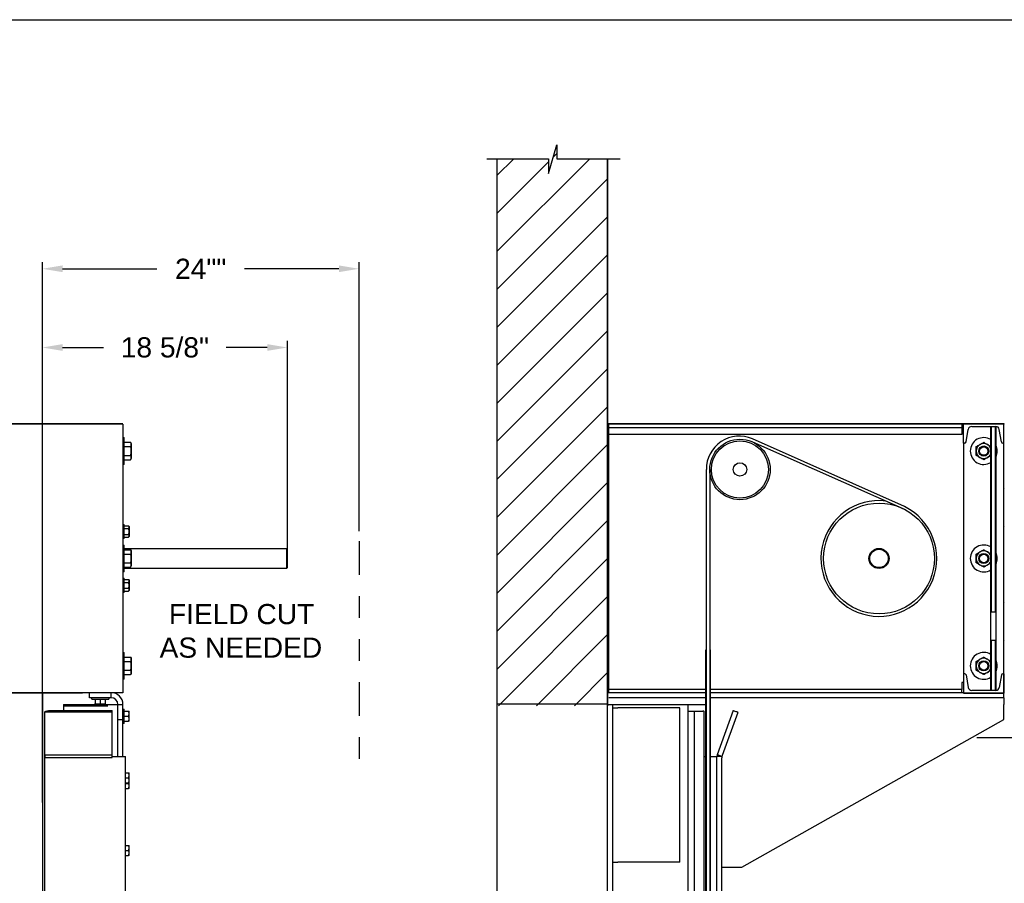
# Model space of a CAD drawing. Header units: inches. Extents: x 144.9 to 238.4, y 214.8 to 247.7.
# Tile 264 of 405: x 182.9 to 187.5, y 243.2 to 247.2. Entities that reach past the tile are written whole.
import ezdxf

# ---------------------------------------------------------------- set-up
doc = ezdxf.new("R2010")
doc.units = ezdxf.units.IN
doc.header["$LTSCALE"] = 0.25
doc.header["$MEASUREMENT"] = 0
doc.linetypes.add('PHANTOM2', pattern=[1.25, 0.625, -0.125, 0.125, -0.125, 0.125, -0.125])
for name, color, linetype in [('ANNOTATIONS', 1, 'Continuous'), ('HIDDEN', 6, 'PHANTOM2'), ('MOTOR LH', 7, 'Continuous')]:
    doc.layers.add(name, color=color, linetype=linetype)
doc.styles.add('ARIAL', font='arial.ttf', dxfattribs={"height": 0.09375})
doc.dimstyles.new('STANDARD$0', dxfattribs={"dimtxt": 0.09375, "dimasz": 0.09375, "dimexe": 0.03125, "dimexo": 0.046875, "dimgap": 0.09, "dimtad": 0, "dimtih": 1, "dimtoh": 1, "dimdec": 4, "dimzin": 0, "dimdsep": 46, "dimtxsty": 'ARIAL', "dimcen": 0.09, "dimadec": 0, "dimazin": 0, "dimtfac": 1, "dimtdec": 4, "dimtofl": 0, "dimtmove": 0, "dimatfit": 1, "dimfxl": 1, "dimtolj": 1, "dimtzin": 0, "dimarcsym": 0})

# ---------------------------------------------------------------- blocks, each defined once
blk = doc.blocks.new('*D37')
at = {"layer": 'ANNOTATIONS', "color": 0, "lineweight": -2, "transparency": 16777216}
for p, q in [((183.0344, 243.5377), (183.0344, 245.6874)), ((184.175, 244.6784), (184.175, 245.6874)), ((183.1282, 245.6561), (183.3196, 245.6561)), ((184.0813, 245.6561), (183.8898, 245.6561))]:
    blk.add_line(p, q, dxfattribs=at)
at = {"layer": 'ANNOTATIONS', "color": 0, "transparency": 16777216}
for points in [[(183.1282, 245.6717), (183.1282, 245.6405), (183.0344, 245.6561)], [(184.0813, 245.6717), (184.0813, 245.6405), (184.175, 245.6561)]]:
    blk.add_solid(points, dxfattribs=at)
at = {"layer": 'defpoints', "color": 0, "transparency": 16777216}
for p in [(183.0344, 245.6561), (184.175, 244.6315), (183.0344, 243.4908)]:
    blk.add_point(p, dxfattribs=at)
at = {"layer": 'ANNOTATIONS', "color": 0, "transparency": 16777216, "insert": (183.6047, 245.6561), "char_height": 0.09375, "attachment_point": 5, "style": 'ARIAL'}
blk.add_mtext('\\A1;18 5/8"', dxfattribs=at)
blk = doc.blocks.new('*D39')
at = {"layer": 'ANNOTATIONS', "color": 0, "lineweight": -2, "transparency": 16777216}
for p, q in [((183.0344, 243.5377), (183.0344, 246.0537)), ((184.508, 244.801), (184.508, 246.0537)), ((183.1282, 246.0225), (183.5668, 246.0225)), ((184.4142, 246.0225), (183.9755, 246.0225))]:
    blk.add_line(p, q, dxfattribs=at)
at = {"layer": 'ANNOTATIONS', "color": 0, "transparency": 16777216}
for points in [[(183.1282, 246.0381), (183.1282, 246.0069), (183.0344, 246.0225)], [(184.4142, 246.0381), (184.4142, 246.0069), (184.508, 246.0225)]]:
    blk.add_solid(points, dxfattribs=at)
at = {"layer": 'defpoints', "color": 0, "transparency": 16777216}
for p in [(183.0344, 246.0225), (184.508, 244.7542), (183.0344, 243.4908)]:
    blk.add_point(p, dxfattribs=at)
at = {"layer": 'ANNOTATIONS', "color": 0, "transparency": 16777216, "insert": (183.7712, 246.0225), "char_height": 0.09375, "attachment_point": 5, "style": 'ARIAL'}
blk.add_mtext('\\A1;24""', dxfattribs=at)
blk = doc.blocks.new('*D129')
at = {"layer": 'ANNOTATIONS', "color": 0, "lineweight": -2, "transparency": 16777216}
for p, q in [((187.3829, 243.8401), (187.9826, 243.8401)), ((187.9513, 243.7464), (187.9513, 242.0172)), ((187.9513, 240.0883), (187.9513, 241.5823)), ((187.1371, 239.9945), (187.9826, 239.9945))]:
    blk.add_line(p, q, dxfattribs=at)
at = {"layer": 'ANNOTATIONS', "color": 0, "transparency": 16777216}
for points in [[(187.9357, 243.7464), (187.967, 243.7464), (187.9513, 243.8401)], [(187.9357, 240.0883), (187.967, 240.0883), (187.9513, 239.9945)]]:
    blk.add_solid(points, dxfattribs=at)
at = {"layer": 'defpoints', "color": 0, "transparency": 16777216}
for p in [(187.336, 243.8401), (187.9513, 243.8401), (187.0902, 239.9945)]:
    blk.add_point(p, dxfattribs=at)
at = {"layer": 'ANNOTATIONS', "color": 0, "transparency": 16777216, "insert": (187.9513, 241.7997), "char_height": 0.09375, "attachment_point": 5, "style": 'ARIAL'}
blk.add_mtext('\\A1;OPENING\\P HEIGHT', dxfattribs=at)

msp = doc.modelspace()

# ---------------------------------------------------------------- hatches: boundary and pattern name
at = {"layer": 'MOTOR LH'}
h = msp.add_hatch(dxfattribs=at)
h.set_pattern_fill('ANSI31', color=256, style=0)
h.set_pattern_definition([(45, (-39.87653, 21.43), (-0.08838835, 0.08838835), [])])
edge = h.paths.add_edge_path()
edge.add_line((185.1495, 246.53489), (185.1495, 243.98848))
edge.add_line((185.1495, 243.98848), (185.66512, 243.98848))
edge.add_line((185.66512, 246.53489), (185.66512, 243.98848))
edge = h.paths.add_edge_path()
edge.add_line((185.10311, 246.53489), (185.39022, 246.53489))
edge.add_line((185.39022, 246.53489), (185.39022, 246.46619))
edge.add_line((185.39022, 246.46619), (185.42863, 246.59955))
edge.add_line((185.42863, 246.59955), (185.42863, 246.53489))
edge.add_line((185.42863, 246.53489), (185.72382, 246.53489))
at = {"layer": 'MOTOR LH', "linetype": 'Continuous'}
h = msp.add_hatch(dxfattribs=at)
h.set_pattern_fill('ANSI32', color=256, style=0)
h.set_pattern_definition([(45, (182.56135, 231.03454), (-0.265165, 0.265165), []), (45, (182.73813, 231.03454), (-0.265165, 0.265165), [])])
edge = h.paths.add_edge_path(flags=0)
edge.add_line((187.50887, 244.04919), (187.32137, 244.04919))
edge.add_line((187.32137, 244.04919), (187.32137, 244.04714))
edge.add_line((187.32137, 244.04714), (187.50887, 244.04714))
edge.add_arc((187.50887, 244.04919), 0.00206, 270, 360)
edge.add_line((187.51093, 244.04919), (187.51093, 245.29919))
edge.add_arc((187.50887, 245.29919), 0.00206, 0, 90)
edge.add_line((187.50887, 245.30125), (185.66718, 245.30125))
edge.add_arc((185.66718, 245.29919), 0.00206, 90, 180)
edge.add_line((185.66512, 245.29919), (185.66512, 245.19187))
edge.add_line((185.66512, 245.19187), (185.66718, 245.19187))
edge.add_line((185.66718, 245.19187), (185.66718, 245.29919))
edge.add_line((185.66718, 245.29919), (187.50887, 245.29919))
edge.add_line((187.50887, 245.29919), (187.50887, 244.04919))

# ---------------------------------------------------------------- linework, layer by layer
at = {"linetype": 'Continuous', "flags": 128}
for points in [[(186.27119, 243.95787), (186.2669, 243.95944), (186.26276, 243.96094), (186.25896, 243.96233), (186.25562, 243.96354), (186.25288, 243.96454), (186.25084, 243.96528), (186.24959, 243.96574), (186.24917, 243.96589)], [(186.19637, 243.75232), (186.19208, 243.75388), (186.18795, 243.75538), (186.18414, 243.75677), (186.1808, 243.75799), (186.17806, 243.75898), (186.17603, 243.75972), (186.17477, 243.76018), (186.17435, 243.76033)]]:
    msp.add_lwpolyline(points, dxfattribs=at)
at = {"linetype": 'Continuous'}
for centre, start_param, end_param in [((187.44918, 244.42292), 3.1415927, 4.712389), ((187.4695, 244.42292), 1.5707963, 3.1415927), ((187.44918, 244.29475), 4.712389, 6.2831853), ((187.4695, 244.29475), 0, 1.5707963)]:
    msp.add_ellipse(centre, major_axis=(0, -0.00221), ratio=0.7071068, start_param=start_param, end_param=end_param, dxfattribs=at)
at = {"layer": 'defpoints'}
msp.add_lwpolyline([(190.46619, 234.44685), (169.58887, 234.44685), (169.58887, 247.18196), (190.46619, 247.18196)], close=True, dxfattribs=at)
at = {"layer": 'HIDDEN'}
msp.add_line((184.50797, 244.75416), (184.50797, 243.72347), dxfattribs=at)
at = {"layer": 'MOTOR LH'}
for p, q in [((185.39022, 246.46619), (185.42863, 246.59955)), ((185.42863, 246.59955), (185.42863, 246.53489)), ((185.10311, 246.53489), (185.39022, 246.53489)), ((185.1495, 246.53489), (185.1495, 239.9945)), ((185.1495, 246.53489), (185.1495, 243.98848)), ((185.39022, 246.53489), (185.39022, 246.46619)), ((185.42863, 246.53489), (185.72382, 246.53489)), ((185.66512, 239.9945), (185.66512, 246.53489)), ((185.66512, 246.53489), (185.66512, 243.98848)), ((183.4094, 245.30125), (177.61109, 245.30125)), ((183.4094, 245.29919), (177.61109, 245.29919)), ((183.4094, 245.29919), (183.4094, 244.04919)), ((183.4094, 245.23669), (183.41565, 245.23669)), ((183.41565, 245.11169), (183.41565, 245.23669)), ((183.41565, 245.21479), (183.44526, 245.21479)), ((183.41565, 245.19449), (183.44526, 245.19449)), ((183.44526, 245.21479), (183.4484, 245.20935)), ((183.4484, 245.20935), (183.4484, 245.13904)), ((183.41565, 245.15389), (183.44526, 245.15389)), ((183.4484, 245.13904), (183.44526, 245.1336)), ((183.41565, 245.11169), (183.4094, 245.11169)), ((183.41565, 245.1336), (183.44526, 245.1336)), ((183.4094, 244.83287), (183.41534, 244.83287)), ((183.41534, 244.76649), (183.41534, 244.83287)), ((183.41534, 244.82674), (183.436, 244.82674)), ((183.436, 244.82674), (183.43809, 244.82312)), ((183.43809, 244.82312), (183.43809, 244.77624)), ((183.41534, 244.81321), (183.436, 244.81321)), ((183.41534, 244.78615), (183.436, 244.78615)), ((183.41534, 244.77262), (183.436, 244.77262)), ((183.43809, 244.77624), (183.436, 244.77262)), ((183.41534, 244.76649), (183.4094, 244.76649)), ((183.4094, 244.73669), (183.41565, 244.73669)), ((183.41565, 244.61169), (183.41565, 244.73669)), ((183.41565, 244.721), (184.17112, 244.721)), ((183.41565, 244.71479), (183.44526, 244.71479)), ((183.41565, 244.69449), (183.44526, 244.69449)), ((183.44526, 244.71479), (183.4484, 244.70935)), ((183.4484, 244.70935), (183.4484, 244.63904)), ((184.17112, 244.721), (184.17503, 244.7171)), ((184.17112, 244.721), (184.17112, 244.62738)), ((184.17503, 244.63129), (184.17503, 244.7171)), ((183.41565, 244.65389), (183.44526, 244.65389)), ((183.41565, 244.6336), (183.44526, 244.6336)), ((183.4484, 244.63904), (183.44526, 244.6336)), ((183.41565, 244.61169), (183.4094, 244.61169)), ((184.17112, 244.62738), (183.41565, 244.62738)), ((184.17503, 244.63129), (184.17112, 244.62738)), ((183.4094, 244.58189), (183.41534, 244.58189)), ((183.41534, 244.51552), (183.41534, 244.58189)), ((183.41534, 244.57577), (183.436, 244.57577)), ((183.41534, 244.56223), (183.436, 244.56223)), ((183.436, 244.57577), (183.43809, 244.57214)), ((183.43809, 244.57214), (183.43809, 244.52527)), ((183.41534, 244.51552), (183.4094, 244.51552)), ((183.41534, 244.53517), (183.436, 244.53517)), ((183.41534, 244.52164), (183.436, 244.52164)), ((183.43809, 244.52527), (183.436, 244.52164)), ((183.4094, 244.23669), (183.41565, 244.23669)), ((183.41565, 244.11169), (183.41565, 244.23669)), ((183.41565, 244.21479), (183.44526, 244.21479)), ((183.41565, 244.19449), (183.44526, 244.19449)), ((183.44526, 244.21479), (183.4484, 244.20935)), ((183.4484, 244.20935), (183.4484, 244.13904)), ((183.41565, 244.15389), (183.44526, 244.15389)), ((183.41565, 244.1336), (183.44526, 244.1336)), ((183.4484, 244.13904), (183.44526, 244.1336)), ((183.41565, 244.11169), (183.4094, 244.11169)), ((183.4094, 244.04919), (177.61109, 244.04919)), ((183.2219, 244.04714), (177.79859, 244.04714)), ((183.0344, 244.04714), (183.0344, 240.6158)), ((183.2219, 244.04714), (183.2219, 244.04919)), ((183.25315, 244.02575), (183.25315, 244.04919)), ((183.35472, 244.02575), (183.35472, 244.04919)), ((183.13356, 243.9945), (183.4094, 243.9945)), ((183.13356, 243.9945), (183.13356, 243.96612)), ((183.35472, 244.02575), (183.25315, 244.02575)), ((183.26487, 244.0195), (183.26487, 244.02575)), ((183.26487, 244.0195), (183.343, 244.0195)), ((183.2805, 244.0195), (183.2805, 243.99885)), ((183.2805, 243.99675), (183.32737, 243.99675)), ((183.30394, 244.0195), (183.30394, 243.99885)), ((183.32737, 244.0195), (183.32737, 243.99885)), ((183.33128, 243.98669), (183.33128, 243.9945)), ((183.343, 244.02575), (183.343, 244.0195)), ((183.38597, 243.75255), (183.38597, 243.9945)), ((183.4094, 243.75255), (183.4094, 243.9945)), ((183.35862, 243.95811), (183.04612, 243.95811)), ((183.04612, 239.9945), (183.04612, 243.95811)), ((183.06956, 243.96612), (183.35862, 243.96612)), ((183.33909, 243.98669), (183.13356, 243.98669)), ((183.35862, 243.74704), (183.35862, 243.96612)), ((183.4094, 243.973), (183.41534, 243.973)), ((183.41534, 243.90663), (183.41534, 243.973)), ((183.41534, 243.96325), (183.436, 243.96325)), ((183.43809, 243.91638), (183.43809, 243.96325)), ((183.38597, 243.92419), (183.4094, 243.92419)), ((183.41534, 243.90663), (183.4094, 243.90663)), ((183.41534, 243.93982), (183.436, 243.93982)), ((183.41534, 243.91638), (183.436, 243.91638)), ((183.35862, 243.75773), (183.04612, 243.75773)), ((183.04612, 243.75773), (183.04613, 243.75247)), ((183.04613, 243.75247), (183.04612, 243.74704)), ((183.04612, 243.74704), (183.35862, 243.74704)), ((183.35862, 243.75255), (183.42112, 243.75255)), ((183.42112, 239.9945), (183.42112, 243.75255)), ((183.42112, 243.67613), (183.436, 243.67613)), ((183.43809, 243.60388), (183.43809, 243.67613)), ((183.42112, 243.65269), (183.436, 243.65269)), ((183.42112, 243.62925), (183.436, 243.62925)), ((183.42112, 243.62732), (183.436, 243.62732)), ((183.436, 243.62732), (183.43651, 243.62925)), ((183.42112, 243.60388), (183.436, 243.60388)), ((183.42112, 243.33825), (183.436, 243.33825)), ((183.42112, 243.31482), (183.436, 243.31482)), ((183.43809, 243.29138), (183.43809, 243.33825)), ((183.42112, 243.29138), (183.436, 243.29138))]:
    msp.add_line(p, q, dxfattribs=at)
at = {"layer": 'MOTOR LH', "linetype": 'Continuous'}
for p, q in [((187.50887, 245.30125), (185.66718, 245.30125)), ((187.50887, 245.29919), (185.66718, 245.29919)), ((185.66718, 245.29919), (185.66718, 245.19187)), ((185.66903, 245.29919), (185.66903, 245.28357)), ((185.66903, 245.28357), (187.31356, 245.28357)), ((185.66903, 245.28357), (185.66903, 245.25232)), ((187.31356, 245.29919), (187.31356, 245.28357)), ((187.31356, 245.28357), (187.31356, 245.25232)), ((187.32137, 245.21107), (187.32137, 245.29919)), ((187.50887, 245.29919), (187.32137, 245.29919)), ((187.33285, 245.21629), (187.34255, 245.27447)), ((187.35919, 245.28857), (187.47106, 245.28857)), ((187.44762, 244.42292), (187.44762, 245.28857)), ((187.44918, 245.28857), (187.44918, 244.42513)), ((187.4695, 244.42513), (187.4695, 245.28857)), ((187.47106, 245.28857), (187.47106, 244.42292)), ((187.4974, 245.21629), (187.4877, 245.27447)), ((187.50887, 244.04919), (187.50887, 245.29919)), ((187.50887, 245.21107), (187.50887, 245.29919)), ((185.66903, 245.25232), (187.31356, 245.25232)), ((185.66903, 245.25232), (185.66903, 244.09607)), ((187.04705, 244.91534), (186.33941, 245.23072)), ((187.32137, 245.25232), (187.31356, 245.25232)), ((187.05065, 244.9009), (186.34016, 245.21577)), ((187.32668, 245.21107), (187.32137, 245.21107)), ((187.32137, 245.21107), (187.32137, 244.13732)), ((187.50357, 245.21107), (187.50887, 245.21107)), ((186.1245, 240.14705), (186.12449, 245.08832)), ((186.14012, 245.08832), (186.14012, 240.14705)), ((187.44762, 244.29475), (187.44762, 244.42292)), ((187.44918, 244.42513), (187.4695, 244.42513)), ((187.47106, 244.42292), (187.47106, 244.29475)), ((187.44762, 244.05982), (187.44762, 244.29475)), ((187.4695, 244.29254), (187.44918, 244.29254)), ((187.44918, 244.29254), (187.44918, 244.05982)), ((187.4695, 244.05982), (187.4695, 244.29254)), ((187.47106, 244.29475), (187.47106, 244.05982)), ((186.1245, 244.24861), (186.12137, 244.24861)), ((186.12137, 240.6158), (186.12137, 244.24861)), ((186.14325, 244.24861), (186.14012, 244.24861)), ((186.14325, 240.6158), (186.14325, 244.24861)), ((187.32668, 244.13732), (187.32137, 244.13732)), ((187.32137, 244.13732), (187.32137, 244.04919)), ((187.33285, 244.13209), (187.34255, 244.07392)), ((187.4974, 244.13209), (187.4877, 244.07392)), ((187.50357, 244.13732), (187.50887, 244.13732)), ((187.50887, 244.13732), (187.50887, 244.04919)), ((185.66903, 244.09607), (185.66903, 244.06482)), ((187.31356, 244.09607), (187.31356, 244.06482)), ((187.32137, 244.09607), (187.31356, 244.09607)), ((186.1245, 244.06482), (185.66903, 244.06482)), ((185.66903, 244.06482), (185.66903, 244.04919)), ((186.1245, 244.04919), (185.66903, 244.04919)), ((186.1245, 244.04919), (185.66903, 244.04919)), ((187.31356, 244.06482), (186.14012, 244.06482)), ((186.20946, 244.04919), (186.14012, 244.04919)), ((187.31356, 244.04919), (186.14012, 244.04919)), ((187.32137, 244.04919), (186.2267, 244.04919)), ((187.31356, 244.04919), (187.31356, 244.06482)), ((187.32137, 244.04919), (187.32137, 244.04714)), ((187.32137, 244.04919), (187.50887, 244.04919)), ((187.32137, 244.04714), (187.50887, 244.04714)), ((187.47106, 244.05982), (187.35919, 244.05982)), ((187.50887, 244.02575), (187.50887, 244.04714)), ((185.1495, 243.99712), (185.66512, 243.99712)), ((185.66512, 243.9945), (185.68856, 243.9945)), ((186.1245, 244.02575), (185.67037, 244.02575)), ((185.68856, 239.9945), (185.68856, 243.9945)), ((185.68856, 243.9945), (185.71981, 243.9945)), ((185.71981, 243.9945), (186.01669, 243.9945)), ((186.01669, 243.9945), (186.04012, 243.9945)), ((186.04012, 243.9945), (186.12137, 243.9945)), ((186.04012, 240.31097), (186.04012, 243.9945)), ((187.50887, 244.02575), (186.14012, 244.02575)), ((187.50887, 244.02575), (187.50887, 243.9945)), ((187.50887, 243.92419), (187.50887, 243.9945)), ((185.68856, 243.26013), (185.68856, 243.97888)), ((185.68856, 243.97888), (185.712, 243.97888)), ((185.74325, 243.97888), (185.712, 243.97888)), ((186.00106, 243.97888), (185.74325, 243.97888)), ((186.00106, 243.26013), (186.00106, 243.97888)), ((186.04012, 243.96294), (186.05184, 243.96294)), ((186.05184, 243.96294), (186.06747, 243.96294)), ((186.06747, 243.96294), (186.06747, 240.36994)), ((186.06747, 243.96294), (186.07113, 243.96294)), ((186.07113, 243.96294), (186.10356, 243.96294)), ((186.10356, 243.96294), (186.10783, 243.96294)), ((186.11257, 243.96294), (186.10783, 243.96294)), ((186.11257, 243.96294), (186.11413, 243.96294)), ((186.11413, 240.4703), (186.11413, 243.96294)), ((186.24917, 243.96589), (186.17435, 243.76033)), ((186.27119, 243.95787), (186.19826, 243.75749)), ((186.29012, 243.23669), (187.50887, 243.92419)), ((186.11413, 243.75232), (186.12137, 243.75232)), ((186.14325, 243.75232), (186.17294, 243.75232)), ((186.17435, 243.76033), (186.17294, 243.75232)), ((186.17294, 240.36584), (186.17294, 243.75232)), ((186.19637, 243.75232), (186.17294, 243.75232)), ((186.19637, 243.75232), (186.19685, 243.75223)), ((186.19685, 243.75223), (186.19637, 243.74681)), ((186.19637, 240.38888), (186.19637, 243.74681)), ((186.19826, 243.75749), (186.19685, 243.75223)), ((185.68856, 243.26013), (185.712, 243.26013)), ((185.74325, 243.26013), (185.712, 243.26013)), ((186.00106, 243.26013), (185.74325, 243.26013)), ((186.19637, 243.23669), (186.29012, 243.23669))]:
    msp.add_line(p, q, dxfattribs=at)
at = {"layer": 'MOTOR LH', "flags": 128}
msp.add_lwpolyline([(183.04612, 243.95811), (183.04657, 243.95967), (183.04791, 243.96117), (183.05007, 243.96256), (183.05299, 243.96378), (183.05654, 243.96477), (183.06059, 243.96551), (183.06499, 243.96597), (183.06956, 243.96612)], dxfattribs=at)
at = {"layer": 'MOTOR LH', "linetype": 'Continuous'}
for centre, radius in [((186.28074, 245.08832), 0.14062), ((186.28074, 245.08832), 0.13281), ((187.41512, 245.17419), 0.02344), ((187.41512, 245.17419), 0.02051), ((187.41512, 245.17419), 0.01972), ((186.28074, 245.08832), 0.03125), ((186.92782, 244.67419), 0.25781), ((186.92782, 244.67419), 0.04681), ((186.92782, 244.67419), 0.04291), ((187.41512, 244.67419), 0.02344), ((187.41512, 244.67419), 0.02051), ((187.41512, 244.67419), 0.01972), ((187.41512, 244.17419), 0.02344), ((187.41512, 244.17419), 0.02051), ((187.41512, 244.17419), 0.01972)]:
    msp.add_circle(centre, radius, dxfattribs=at)
for centre, radius, start, end in [((185.66718, 245.29919), 0.00206, 90, 180), ((187.35919, 245.27169), 0.01688, 90, 170.537), ((187.47106, 245.27169), 0.01688, 9.463, 90), ((187.50887, 245.29919), 0.00206, 0, 90), ((186.27814, 245.08981), 0.15365, 66.49786, 180.57999), ((187.41512, 245.17419), 0.0625, 58.67194, 180), ((187.32668, 245.21732), 0.00625, 270, 350.537), ((187.41512, 245.17419), 0.03516, 120, 180), ((187.41512, 245.17419), 0.03516, 60, 120), ((187.41512, 245.17419), 0.03516, 22.43194, 60), ((187.41512, 245.17419), 0.0625, 333.50041, 26.49959), ((187.50357, 245.21732), 0.00625, 189.463, 270), ((187.41512, 245.17419), 0.0625, 180, 301.32806), ((187.41512, 245.17419), 0.03516, 180, 240), ((187.41512, 245.17419), 0.03516, 240, 300), ((187.41512, 245.17419), 0.03516, 300, 337.56806), ((186.92725, 244.67405), 0.26939, 83.26076, 63.59472), ((187.41512, 244.67419), 0.0625, 58.67194, 180), ((187.41512, 244.67419), 0.03516, 120, 180), ((187.41512, 244.67419), 0.03516, 60, 120), ((187.41512, 244.67419), 0.03516, 22.43194, 60), ((187.41512, 244.67419), 0.0625, 333.50041, 26.49959), ((187.41512, 244.67419), 0.0625, 180, 301.32806), ((187.41512, 244.67419), 0.03516, 180, 240), ((187.41512, 244.67419), 0.03516, 240, 300), ((187.41512, 244.67419), 0.03516, 300, 337.56806), ((187.41512, 244.17419), 0.0625, 58.67194, 180), ((187.41512, 244.17419), 0.03516, 120, 180), ((187.41512, 244.17419), 0.03516, 60, 120), ((187.41512, 244.17419), 0.03516, 22.43194, 60), ((187.41512, 244.17419), 0.0625, 333.50041, 26.49959), ((187.32668, 244.13107), 0.00625, 9.463, 90), ((187.41512, 244.17419), 0.0625, 180, 301.32806), ((187.41512, 244.17419), 0.03516, 180, 240), ((187.41512, 244.17419), 0.03516, 240, 300), ((187.41512, 244.17419), 0.03516, 300, 337.56806), ((187.50357, 244.13107), 0.00625, 90, 170.537), ((187.35919, 244.07669), 0.01688, 189.463, 270), ((187.47106, 244.07669), 0.01688, 270, 350.537), ((187.50887, 244.04919), 0.00206, 270, 0)]:
    msp.add_arc(centre, radius, start, end, dxfattribs=at)
at = {"layer": 'MOTOR LH'}
for radius in [0.05469, 0.03125]:
    msp.add_arc((183.35472, 243.9945), radius, 0, 90, dxfattribs=at)
at = {"layer": 'MOTOR LH', "extrusion": (0, 0, -1)}
msp.add_ellipse((183.06956, 243.75255), major_axis=(-0.02344, 0), ratio=0.176327, start_param=6.2629276, end_param=6.2832609, dxfattribs=at)
at = {"layer": 'MOTOR LH'}
for points, knots in [([(183.4484, 245.20464), (183.4484, 245.20488), (183.44837, 245.2067), (183.44769, 245.21013), (183.44608, 245.21323), (183.44526, 245.21479)], [0, 0, 0, 0, 0.0701027, 0.5307909, 1, 1, 1, 1]), ([(183.44526, 245.19449), (183.44614, 245.19614), (183.44791, 245.19946), (183.44824, 245.2029), (183.4484, 245.20464)], [0, 0, 0, 0, 0.495458, 1, 1, 1, 1]), ([(183.4484, 245.17419), (183.44837, 245.17577), (183.44827, 245.17998), (183.4473, 245.1868), (183.44594, 245.19192), (183.44526, 245.19449)], [0, 0, 0, 0, 0.2297304, 0.61267, 1, 1, 1, 1]), ([(183.44526, 245.15389), (183.44564, 245.15527), (183.44674, 245.15926), (183.44808, 245.16602), (183.44829, 245.17145), (183.4484, 245.17419)], [0, 0, 0, 0, 0.2083045, 0.6015254, 1, 1, 1, 1]), ([(183.4484, 245.14375), (183.4484, 245.14399), (183.44837, 245.14581), (183.44769, 245.14924), (183.44608, 245.15233), (183.44526, 245.15389)], [0, 0, 0, 0, 0.0701027, 0.5307909, 1, 1, 1, 1]), ([(183.44526, 245.1336), (183.44614, 245.13524), (183.44791, 245.13857), (183.44824, 245.14201), (183.4484, 245.14375)], [0, 0, 0, 0, 0.495458, 1, 1, 1, 1]), ([(183.43809, 244.81998), (183.43809, 244.82014), (183.43807, 244.82135), (183.43761, 244.82364), (183.43654, 244.8257), (183.436, 244.82674)], [0, 0, 0, 0, 0.0700919, 0.5307854, 1, 1, 1, 1]), ([(183.436, 244.81321), (183.43658, 244.81431), (183.43776, 244.81653), (183.43798, 244.81882), (183.43809, 244.81998)], [0, 0, 0, 0, 0.49545796, 1, 1, 1, 1]), ([(183.43809, 244.79968), (183.43807, 244.80081), (183.43796, 244.80539), (183.43684, 244.80985), (183.436, 244.81321)], [0, 0, 0, 0, 0.2463063, 1, 1, 1, 1]), ([(183.436, 244.78615), (183.43628, 244.78716), (183.43751, 244.79157), (183.43784, 244.79615), (183.43809, 244.79968)], [0, 0, 0, 0, 0.2293621, 1, 1, 1, 1]), ([(183.43809, 244.77938), (183.43809, 244.77954), (183.43807, 244.78076), (183.43761, 244.78305), (183.43654, 244.78511), (183.436, 244.78615)], [0, 0, 0, 0, 0.0700919, 0.5307854, 1, 1, 1, 1]), ([(183.436, 244.77262), (183.43658, 244.77372), (183.43776, 244.77593), (183.43798, 244.77823), (183.43809, 244.77938)], [0, 0, 0, 0, 0.495458, 1, 1, 1, 1]), ([(183.4484, 244.70464), (183.4484, 244.70488), (183.44837, 244.7067), (183.44769, 244.71013), (183.44608, 244.71323), (183.44526, 244.71479)], [0, 0, 0, 0, 0.0701027, 0.5307909, 1, 1, 1, 1]), ([(183.44526, 244.69449), (183.44614, 244.69614), (183.44791, 244.69946), (183.44824, 244.7029), (183.4484, 244.70464)], [0, 0, 0, 0, 0.495458, 1, 1, 1, 1]), ([(183.4484, 244.67419), (183.44837, 244.67577), (183.44827, 244.67998), (183.4473, 244.6868), (183.44594, 244.69192), (183.44526, 244.69449)], [0, 0, 0, 0, 0.2297304, 0.61267, 1, 1, 1, 1]), ([(183.44526, 244.65389), (183.44564, 244.65527), (183.44674, 244.65926), (183.44808, 244.66602), (183.44829, 244.67145), (183.4484, 244.67419)], [0, 0, 0, 0, 0.2083045, 0.6015254, 1, 1, 1, 1]), ([(183.4484, 244.64375), (183.4484, 244.64399), (183.44837, 244.64581), (183.44769, 244.64924), (183.44608, 244.65233), (183.44526, 244.65389)], [0, 0, 0, 0, 0.0701027, 0.5307909, 1, 1, 1, 1]), ([(183.44526, 244.6336), (183.44614, 244.63524), (183.44791, 244.63857), (183.44824, 244.64201), (183.4484, 244.64375)], [0, 0, 0, 0, 0.495458, 1, 1, 1, 1]), ([(183.43809, 244.569), (183.43809, 244.56916), (183.43807, 244.57038), (183.43761, 244.57267), (183.43654, 244.57473), (183.436, 244.57577)], [0, 0, 0, 0, 0.0700919, 0.5307854, 1, 1, 1, 1]), ([(183.436, 244.56223), (183.43658, 244.56333), (183.43776, 244.56555), (183.43798, 244.56784), (183.43809, 244.569)], [0, 0, 0, 0, 0.495458, 1, 1, 1, 1]), ([(183.43809, 244.5487), (183.43807, 244.54983), (183.43796, 244.55441), (183.43684, 244.55887), (183.436, 244.56223)], [0, 0, 0, 0, 0.2463063, 1, 1, 1, 1]), ([(183.436, 244.53517), (183.43628, 244.53618), (183.43751, 244.54059), (183.43784, 244.54517), (183.43809, 244.5487)], [0, 0, 0, 0, 0.2293621, 1, 1, 1, 1]), ([(183.43809, 244.52841), (183.43809, 244.52857), (183.43807, 244.52978), (183.43761, 244.53207), (183.43654, 244.53413), (183.436, 244.53517)], [0, 0, 0, 0, 0.0700919, 0.5307854, 1, 1, 1, 1]), ([(183.436, 244.52164), (183.43658, 244.52274), (183.43776, 244.52496), (183.43798, 244.52725), (183.43809, 244.52841)], [0, 0, 0, 0, 0.495458, 1, 1, 1, 1]), ([(183.4484, 244.20464), (183.4484, 244.20488), (183.44837, 244.2067), (183.44769, 244.21013), (183.44608, 244.21323), (183.44526, 244.21479)], [0, 0, 0, 0, 0.0701027, 0.5307909, 1, 1, 1, 1]), ([(183.44526, 244.19449), (183.44614, 244.19614), (183.44791, 244.19946), (183.44824, 244.2029), (183.4484, 244.20464)], [0, 0, 0, 0, 0.495458, 1, 1, 1, 1]), ([(183.4484, 244.17419), (183.44837, 244.17577), (183.44827, 244.17998), (183.4473, 244.1868), (183.44594, 244.19192), (183.44526, 244.19449)], [0, 0, 0, 0, 0.2297304, 0.61267, 1, 1, 1, 1]), ([(183.44526, 244.15389), (183.44564, 244.15527), (183.44674, 244.15926), (183.44808, 244.16602), (183.44829, 244.17145), (183.4484, 244.17419)], [0, 0, 0, 0, 0.2083045, 0.6015254, 1, 1, 1, 1]), ([(183.4484, 244.14375), (183.4484, 244.14399), (183.44837, 244.14581), (183.44769, 244.14924), (183.44608, 244.15233), (183.44526, 244.15389)], [0, 0, 0, 0, 0.0701027, 0.5307909, 1, 1, 1, 1]), ([(183.44526, 244.1336), (183.44614, 244.13524), (183.44791, 244.13857), (183.44824, 244.14201), (183.4484, 244.14375)], [0, 0, 0, 0, 0.495458, 1, 1, 1, 1]), ([(183.2805, 243.99885), (183.2824, 243.99826), (183.28624, 243.99708), (183.29021, 243.99686), (183.29222, 243.99675)], [0, 0, 0, 0, 0.495458, 1, 1, 1, 1]), ([(183.2805, 243.99675), (183.2805, 243.99678), (183.2805, 243.99689), (183.2805, 243.998), (183.2805, 243.99885)], [0, 0, 0, 0, 0.24630627, 1, 1, 1, 1]), ([(183.29222, 243.99675), (183.29249, 243.99676), (183.2946, 243.99678), (183.29856, 243.99723), (183.30213, 243.99831), (183.30394, 243.99885)], [0, 0, 0, 0, 0.0700919, 0.5307854, 1, 1, 1, 1]), ([(183.30394, 243.99885), (183.30584, 243.99826), (183.30968, 243.99708), (183.31365, 243.99686), (183.31565, 243.99675)], [0, 0, 0, 0, 0.49545796, 1, 1, 1, 1]), ([(183.31565, 243.99675), (183.31593, 243.99676), (183.31804, 243.99678), (183.322, 243.99723), (183.32557, 243.99831), (183.32737, 243.99885)], [0, 0, 0, 0, 0.0700919, 0.5307854, 1, 1, 1, 1]), ([(183.32737, 243.99885), (183.32737, 243.998), (183.32737, 243.99689), (183.32737, 243.99678), (183.32737, 243.99675)], [0, 0, 0, 0, 0.75369373, 1, 1, 1, 1]), ([(183.43809, 243.95154), (183.43809, 243.95181), (183.43807, 243.95392), (183.43761, 243.95788), (183.43654, 243.96145), (183.436, 243.96325)], [0, 0, 0, 0, 0.0700919, 0.5307854, 1, 1, 1, 1]), ([(183.436, 243.96325), (183.43684, 243.96325), (183.43796, 243.96325), (183.43807, 243.96325), (183.43809, 243.96325)], [0, 0, 0, 0, 0.7536937, 1, 1, 1, 1]), ([(183.436, 243.93982), (183.43658, 243.94172), (183.43776, 243.94556), (183.43798, 243.94953), (183.43809, 243.95154)], [0, 0, 0, 0, 0.495458, 1, 1, 1, 1]), ([(183.43809, 243.9281), (183.43809, 243.92838), (183.43807, 243.93048), (183.43761, 243.93445), (183.43654, 243.93802), (183.436, 243.93982)], [0, 0, 0, 0, 0.0700919, 0.5307854, 1, 1, 1, 1]), ([(183.436, 243.91638), (183.43658, 243.91828), (183.43776, 243.92212), (183.43798, 243.92609), (183.43809, 243.9281)], [0, 0, 0, 0, 0.495458, 1, 1, 1, 1]), ([(183.43809, 243.91638), (183.43807, 243.91638), (183.43796, 243.91638), (183.43684, 243.91638), (183.436, 243.91638)], [0, 0, 0, 0, 0.2463063, 1, 1, 1, 1]), ([(183.43809, 243.66441), (183.43809, 243.66469), (183.43807, 243.66679), (183.43761, 243.67076), (183.43654, 243.67433), (183.436, 243.67613)], [0, 0, 0, 0, 0.0700919, 0.5307854, 1, 1, 1, 1]), ([(183.436, 243.67613), (183.43684, 243.67613), (183.43796, 243.67613), (183.43807, 243.67613), (183.43809, 243.67613)], [0, 0, 0, 0, 0.7536937, 1, 1, 1, 1]), ([(183.436, 243.65269), (183.43658, 243.65459), (183.43776, 243.65844), (183.43798, 243.66241), (183.43809, 243.66441)], [0, 0, 0, 0, 0.49545796, 1, 1, 1, 1]), ([(183.43809, 243.64097), (183.43809, 243.64125), (183.43807, 243.64335), (183.43761, 243.64732), (183.43654, 243.65089), (183.436, 243.65269)], [0, 0, 0, 0, 0.07009191, 0.5307854, 1, 1, 1, 1]), ([(183.436, 243.62925), (183.43658, 243.63116), (183.43776, 243.635), (183.43798, 243.63897), (183.43809, 243.64097)], [0, 0, 0, 0, 0.495458, 1, 1, 1, 1]), ([(183.43809, 243.62925), (183.43807, 243.62925), (183.43796, 243.62925), (183.43684, 243.62925), (183.436, 243.62925)], [0, 0, 0, 0, 0.2463063, 1, 1, 1, 1]), ([(183.43809, 243.6156), (183.43809, 243.61588), (183.43807, 243.61798), (183.43761, 243.62195), (183.43654, 243.62552), (183.436, 243.62732)], [0, 0, 0, 0, 0.07009191, 0.5307854, 1, 1, 1, 1]), ([(183.436, 243.60388), (183.43658, 243.60578), (183.43776, 243.60962), (183.43798, 243.61359), (183.43809, 243.6156)], [0, 0, 0, 0, 0.495458, 1, 1, 1, 1]), ([(183.43809, 243.60388), (183.43807, 243.60388), (183.43796, 243.60388), (183.43684, 243.60388), (183.436, 243.60388)], [0, 0, 0, 0, 0.24630627, 1, 1, 1, 1]), ([(183.43809, 243.32654), (183.43809, 243.32681), (183.43807, 243.32892), (183.43761, 243.33288), (183.43654, 243.33645), (183.436, 243.33825)], [0, 0, 0, 0, 0.0700919, 0.5307854, 1, 1, 1, 1]), ([(183.436, 243.33825), (183.43684, 243.33825), (183.43796, 243.33825), (183.43807, 243.33825), (183.43809, 243.33825)], [0, 0, 0, 0, 0.75369373, 1, 1, 1, 1]), ([(183.436, 243.31482), (183.43658, 243.31672), (183.43776, 243.32056), (183.43798, 243.32453), (183.43809, 243.32654)], [0, 0, 0, 0, 0.495458, 1, 1, 1, 1]), ([(183.43809, 243.3031), (183.43809, 243.30338), (183.43807, 243.30548), (183.43761, 243.30945), (183.43654, 243.31302), (183.436, 243.31482)], [0, 0, 0, 0, 0.0700919, 0.5307854, 1, 1, 1, 1]), ([(183.436, 243.29138), (183.43658, 243.29328), (183.43776, 243.29712), (183.43798, 243.30109), (183.43809, 243.3031)], [0, 0, 0, 0, 0.495458, 1, 1, 1, 1]), ([(183.43809, 243.29138), (183.43807, 243.29138), (183.43796, 243.29138), (183.43684, 243.29138), (183.436, 243.29138)], [0, 0, 0, 0, 0.24630627, 1, 1, 1, 1])]:
    msp.add_open_spline(points, degree=3, knots=knots, dxfattribs=at)
at = {"layer": 'MOTOR LH', "linetype": 'Continuous'}
for points, knots in [([(187.37997, 245.19449), (187.3827, 245.19607), (187.38827, 245.19928), (187.39435, 245.20279), (187.39746, 245.20459), (187.39755, 245.20464)], [0, 0, 0, 0, 0.484338, 0.9863257, 1, 1, 1, 1]), ([(187.37997, 245.17419), (187.37997, 245.17466), (187.37997, 245.1777), (187.37997, 245.18337), (187.37997, 245.18965), (187.37997, 245.19329), (187.37997, 245.19449)], [0, 0, 0, 0, 0.0665323, 0.4352828, 0.8145518, 1, 1, 1, 1]), ([(187.39755, 245.20464), (187.40001, 245.20606), (187.40502, 245.20895), (187.41084, 245.21231), (187.41416, 245.21423), (187.41512, 245.21479)], [0, 0, 0, 0, 0.4062928, 0.8272669, 1, 1, 1, 1]), ([(187.41512, 245.21479), (187.41786, 245.21321), (187.42342, 245.21), (187.4295, 245.20649), (187.43262, 245.20469), (187.4327, 245.20464)], [0, 0, 0, 0, 0.4843447, 0.9863274, 1, 1, 1, 1]), ([(187.4327, 245.20464), (187.43516, 245.20322), (187.44017, 245.20033), (187.44509, 245.19748), (187.44754, 245.19607), (187.44762, 245.19602)], [0, 0, 0, 0, 0.4825542, 0.9825455, 1, 1, 1, 1]), ([(187.37997, 245.15389), (187.37997, 245.15561), (187.37997, 245.15968), (187.37997, 245.16645), (187.37997, 245.17159), (187.37997, 245.17419)], [0, 0, 0, 0, 0.2654589, 0.6280767, 1, 1, 1, 1]), ([(187.39755, 245.14375), (187.39509, 245.14517), (187.39008, 245.14806), (187.38425, 245.15142), (187.38093, 245.15334), (187.37997, 245.15389)], [0, 0, 0, 0, 0.4062921, 0.8272656, 1, 1, 1, 1]), ([(187.41512, 245.1336), (187.41239, 245.13517), (187.40683, 245.13839), (187.40075, 245.1419), (187.39763, 245.1437), (187.39755, 245.14375)], [0, 0, 0, 0, 0.4843447, 0.9863274, 1, 1, 1, 1]), ([(187.4327, 245.14375), (187.43024, 245.14232), (187.42523, 245.13943), (187.41941, 245.13607), (187.41609, 245.13415), (187.41512, 245.1336)], [0, 0, 0, 0, 0.4062928, 0.8272669, 1, 1, 1, 1]), ([(187.44762, 245.15236), (187.44576, 245.15128), (187.44106, 245.14857), (187.4359, 245.14559), (187.43279, 245.14379), (187.4327, 245.14375)], [0, 0, 0, 0, 0.3896286, 0.9838142, 1, 1, 1, 1]), ([(187.37997, 244.69449), (187.3827, 244.69607), (187.38827, 244.69928), (187.39435, 244.70279), (187.39746, 244.70459), (187.39755, 244.70464)], [0, 0, 0, 0, 0.4843388, 0.9863274, 1, 1, 1, 1]), ([(187.37997, 244.67419), (187.37997, 244.67466), (187.37997, 244.6777), (187.37997, 244.68337), (187.37997, 244.68965), (187.37997, 244.69329), (187.37997, 244.69449)], [0, 0, 0, 0, 0.0665321, 0.4352848, 0.8145492, 1, 1, 1, 1]), ([(187.39755, 244.70464), (187.40001, 244.70606), (187.40502, 244.70895), (187.41084, 244.71231), (187.41416, 244.71423), (187.41512, 244.71479)], [0, 0, 0, 0, 0.4062921, 0.8272656, 1, 1, 1, 1]), ([(187.41512, 244.71479), (187.41786, 244.71321), (187.42342, 244.70999), (187.4295, 244.70649), (187.43262, 244.70469), (187.4327, 244.70464)], [0, 0, 0, 0, 0.4843438, 0.9863257, 1, 1, 1, 1]), ([(187.4327, 244.70464), (187.43516, 244.70322), (187.44017, 244.70033), (187.44509, 244.69748), (187.44754, 244.69607), (187.44762, 244.69602)], [0, 0, 0, 0, 0.4825542, 0.9825455, 1, 1, 1, 1]), ([(187.37997, 244.65389), (187.37997, 244.65561), (187.37997, 244.65968), (187.37997, 244.66645), (187.37997, 244.67159), (187.37997, 244.67419)], [0, 0, 0, 0, 0.2654622, 0.6280801, 1, 1, 1, 1]), ([(187.39755, 244.64375), (187.39509, 244.64517), (187.39008, 244.64806), (187.38425, 244.65142), (187.38093, 244.65334), (187.37997, 244.65389)], [0, 0, 0, 0, 0.4062928, 0.8272669, 1, 1, 1, 1]), ([(187.41512, 244.6336), (187.41239, 244.63517), (187.40683, 244.63839), (187.40075, 244.6419), (187.39763, 244.6437), (187.39755, 244.64375)], [0, 0, 0, 0, 0.4843438, 0.9863257, 1, 1, 1, 1]), ([(187.4327, 244.64375), (187.43024, 244.64232), (187.42523, 244.63943), (187.41941, 244.63607), (187.41609, 244.63415), (187.41512, 244.6336)], [0, 0, 0, 0, 0.4062921, 0.8272672, 1, 1, 1, 1]), ([(187.44762, 244.65236), (187.44576, 244.65128), (187.44106, 244.64857), (187.4359, 244.64559), (187.43279, 244.64379), (187.4327, 244.64375)], [0, 0, 0, 0, 0.3896306, 0.9838162, 1, 1, 1, 1]), ([(187.37997, 244.19449), (187.3827, 244.19607), (187.38827, 244.19928), (187.39435, 244.20279), (187.39746, 244.20459), (187.39755, 244.20464)], [0, 0, 0, 0, 0.4843384, 0.9863265, 1, 1, 1, 1]), ([(187.37997, 244.17419), (187.37997, 244.17466), (187.37997, 244.1777), (187.37997, 244.18337), (187.37997, 244.18965), (187.37997, 244.19329), (187.37997, 244.19449)], [0, 0, 0, 0, 0.0665313, 0.4352843, 0.8145498, 1, 1, 1, 1]), ([(187.39755, 244.20464), (187.40001, 244.20606), (187.40502, 244.20895), (187.41084, 244.21231), (187.41416, 244.21423), (187.41512, 244.21479)], [0, 0, 0, 0, 0.4062924, 0.8272666, 1, 1, 1, 1]), ([(187.41512, 244.21479), (187.41786, 244.21321), (187.42342, 244.21), (187.4295, 244.20649), (187.43262, 244.20469), (187.4327, 244.20464)], [0, 0, 0, 0, 0.4843443, 0.986327, 1, 1, 1, 1]), ([(187.4327, 244.20464), (187.43516, 244.20322), (187.44017, 244.20033), (187.44509, 244.19748), (187.44754, 244.19607), (187.44762, 244.19602)], [0, 0, 0, 0, 0.4825542, 0.982546, 1, 1, 1, 1]), ([(187.37997, 244.15389), (187.37997, 244.15561), (187.37997, 244.15968), (187.37997, 244.16645), (187.37997, 244.17159), (187.37997, 244.17419)], [0, 0, 0, 0, 0.2654605, 0.6280792, 1, 1, 1, 1]), ([(187.39755, 244.14375), (187.39509, 244.14517), (187.39008, 244.14806), (187.38425, 244.15142), (187.38093, 244.15334), (187.37997, 244.15389)], [0, 0, 0, 0, 0.4062925, 0.8272666, 1, 1, 1, 1]), ([(187.41512, 244.1336), (187.41239, 244.13517), (187.40683, 244.13839), (187.40075, 244.1419), (187.39763, 244.1437), (187.39755, 244.14375)], [0, 0, 0, 0, 0.484344, 0.9863265, 1, 1, 1, 1]), ([(187.4327, 244.14375), (187.43024, 244.14232), (187.42523, 244.13943), (187.41941, 244.13607), (187.41609, 244.13415), (187.41512, 244.1336)], [0, 0, 0, 0, 0.4062926, 0.8272666, 1, 1, 1, 1]), ([(187.44762, 244.15236), (187.44576, 244.15128), (187.44106, 244.14857), (187.4359, 244.14559), (187.43279, 244.14379), (187.4327, 244.14375)], [0, 0, 0, 0, 0.3896297, 0.9838155, 1, 1, 1, 1])]:
    msp.add_open_spline(points, degree=3, knots=knots, dxfattribs=at)

# ---------------------------------------------------------------- texts
at = {"layer": 'ANNOTATIONS', "insert": (183.53719, 244.46214), "char_height": 0.09375, "width": 0.8354983, "attachment_point": 1, "style": 'ARIAL'}
msp.add_mtext('\\pi0.08607;FIELD CUT \\P\\pi0.04278;AS NEEDED', dxfattribs=at)

# ---------------------------------------------------------------- dimensions: what is measured, and where the dimension line sits
at = {"layer": 'ANNOTATIONS'}
for base, p1, text, picture, middle in [((183.0344, 246.02248), (184.50797, 244.75416), '24""', '*D39', (183.77119, 246.02248)), ((183.0344, 245.65612), (184.17503, 244.63148), '18 5/8"', '*D37', (183.60472, 245.65612))]:
    dim = msp.add_linear_dim(base=base, p1=p1, p2=(183.0344, 243.4908), text=text, dimstyle='STANDARD$0', dxfattribs=at)
    dim.commit()
    dim.dimension.update_dxf_attribs({"geometry": picture, "text_midpoint": middle, "dimtype": 160})
dim = msp.add_linear_dim(base=(187.95134, 243.84014), p1=(187.0902, 239.9945), p2=(187.336, 243.84014), angle=90, text='OPENING\\P HEIGHT', dimstyle='STANDARD$0', dxfattribs=at)
dim.commit()
dim.dimension.update_dxf_attribs({"geometry": '*D129', "text_midpoint": (187.95134, 241.79972), "dimtype": 160})

doc.saveas('drawing.dxf')
